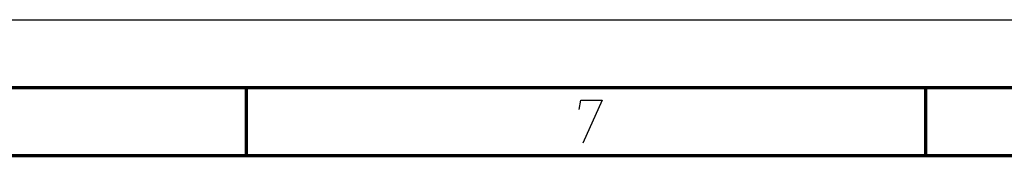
# Model space of a CAD drawing. Header units: millimetres. Extents: x 0 to 420, y 0 to 297.
# Tile 472 of 502: x 301 to 373, y 287 to 297. Entities that reach past the tile are written whole.
import ezdxf

# ---------------------------------------------------------------- set-up
doc = ezdxf.new("R2010")
doc.units = ezdxf.units.MM
doc.header["$LTSCALE"] = 23.1
doc.layers.get('0').update_dxf_attribs({"linetype": 'CONTINUOUS'})

msp = doc.modelspace()

# ---------------------------------------------------------------- linework, layer by layer
at = {"color": 7, "linetype": 'CONTINUOUS'}
for p, q in [((0, 297), (420, 297)), ((0, 297), (420, 297)), ((25, 287), (410, 287))]:
    msp.add_line(p, q, dxfattribs=at)
at = {"color": 2, "linetype": 'CONTINUOUS'}
for p, q in [((341.994, 290.4), (342.104, 291.075)), ((342.104, 291.075), (343.679, 291.075)), ((343.679, 291.075), (342.265, 287.925))]:
    msp.add_line(p, q, dxfattribs=at)
at = {"color": 7, "linetype": 'CONTINUOUS', "const_width": 0.25}
for points in [[(415, 292), (20, 292)], [(317.5, 292), (317.5, 287)], [(367.5, 292), (367.5, 287)], [(25, 287), (410, 287)]]:
    msp.add_lwpolyline(points, dxfattribs=at)

doc.saveas('drawing.dxf')
